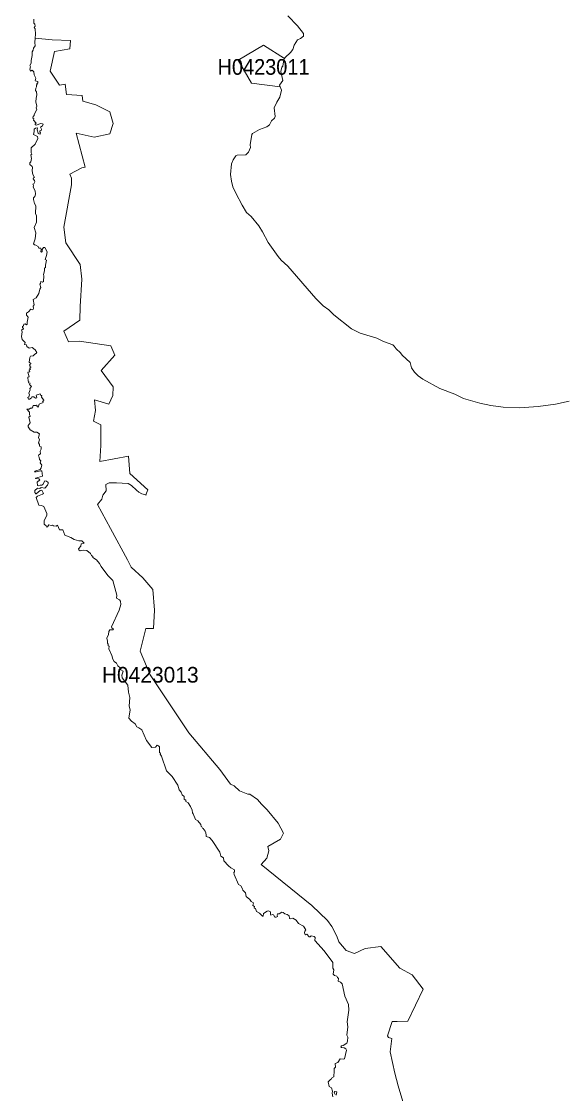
# Model space of a CAD drawing. Extents: x 369010 to 739155, y 6377141 to 6616555.
# Drawn here: x 584215 to 587671, y 6604541 to 6611374 of the extents above; entities that cross this region are included whole.
import ezdxf
from ezdxf.enums import TextEntityAlignment as Align

# ---------------------------------------------------------------- set-up
doc = ezdxf.new("R2010")
doc.units = 0
doc.header["$LTSCALE"] = 40
doc.layers.add('1', color=7, linetype='Continuous', lineweight=13)
doc.layers.add('2', color=7, linetype='Continuous')

msp = doc.modelspace()

# ---------------------------------------------------------------- linework, layer by layer
at = {"layer": '1'}
for points in [[(584294, 6611388.73), (584294.16, 6611363.73), (584300.12, 6611356.45), (584302.94, 6611345.03), (584295.32, 6611335.76), (584302.27, 6611326.16), (584304.76, 6611292.57), (584302.94, 6611267.25), (584410.84, 6611257.65), (584527.03, 6611252.68), (584524.71, 6611199.39), (584425.41, 6611182.51), (584398.76, 6611056.56), (584456.86, 6610967.02), (584493.1, 6610974.14), (584502.87, 6610908.76), (584602.17, 6610901.48), (584606.97, 6610865.24), (584689.22, 6610843.39), (584778.93, 6610797.38), (584800.61, 6610724.72), (584778.93, 6610656.87), (584679.62, 6610637.5), (584563.44, 6610661.83), (584621.53, 6610446.18), (584599.68, 6610441.38), (584524.71, 6610400.17), (584534.31, 6610376.01), (584534.31, 6610332.31), (584485.65, 6610062.38), (584497.9, 6609963.07), (584589.92, 6609825.04), (584599.52, 6609730.54), (584589.75, 6609557.26), (584587.27, 6609470.04), (584485.65, 6609399.7), (584514.62, 6609332.01), (584584.96, 6609336.81), (584785.88, 6609307.68), (584810.04, 6609247.1), (584722.99, 6609150.28), (584800.44, 6609046.18), (584797.96, 6608990.41), (584771.31, 6608934.8), (584681.77, 6608961.44), (584686.57, 6608893.59), (584674.49, 6608825.73), (584720.5, 6608803.88), (584720.5, 6608671.98), (584715.54, 6608570.36), (584897.26, 6608604.29), (584906.86, 6608492.74), (585020.73, 6608388.63), (585008.48, 6608356.2), (584982.66, 6608363.64), (584963.13, 6608373.41), (584948.4, 6608386.15), (584916.13, 6608416.6), (584896.43, 6608428.36), (584858.2, 6608432.33), (584821.96, 6608434.15), (584773.96, 6608433.15), (584754.27, 6608422.4), (584756.25, 6608382.18), (584734.74, 6608354.71), (584727.79, 6608330.21), (584700.31, 6608294.96), (584783.73, 6608143.03), (584892.3, 6607943.59), (584914.8, 6607894.94), (584989.28, 6607827.24), (585053, 6607752.6), (585063.76, 6607621.69), (585057.8, 6607505.84), (585008.81, 6607504.18), (584971.57, 6607360.03), (585036.28, 6607210.08), (585283.38, 6606840.01), (585480, 6606605.49), (585547.69, 6606512.32), (585570.7, 6606503.05), (585605.12, 6606469.62), (585657.92, 6606450.09), (585671.65, 6606450.09), (585719.82, 6606414.67), (585745.3, 6606384.38), (585782.54, 6606348.96), (585851.06, 6606264.72), (585885.49, 6606200.01), (585865.79, 6606162.77), (585785.36, 6606115.6), (585792.31, 6606088.13), (585780.56, 6606041.13), (585743.32, 6606000.91), (586066.55, 6605738.75), (586166.18, 6605644.08), (586193.65, 6605605.85), (586225.1, 6605544.12), (586238.67, 6605507.87), (586284.85, 6605451.93)], [(587706.53, 6608954), (587619.64, 6608934.8), (587508.91, 6608920.23), (587389.59, 6608911.13), (587286.81, 6608915.76), (587207.7, 6608925.86), (587136.53, 6608940.76), (587033.59, 6608970.71), (586977.65, 6608999.01), (586882.65, 6609035.26), (586774.24, 6609094.34), (586745.28, 6609115.69), (586721.94, 6609138.86), (586702.41, 6609166.5), (586693.31, 6609199.6), (586642.5, 6609247.6), (586631.25, 6609262.66), (586604.93, 6609286.82), (586592.02, 6609304.86), (586582.09, 6609313.14), (586524.17, 6609333.83), (586480.64, 6609355.34), (586374.55, 6609387.62), (586320.1, 6609415.26), (586206.07, 6609504.96), (586175.78, 6609535.25), (586137.88, 6609561.23), (586092.7, 6609608.07), (585913.12, 6609815.11), (585870.59, 6609853.34), (585852.38, 6609875.69), (585787.51, 6609964.23), (585752.59, 6610033.91), (585727.59, 6610072.47), (585679.1, 6610131.23), (585650.8, 6610156.88), (585621.84, 6610202.39), (585581.29, 6610279.52), (585563.41, 6610320.89), (585553.82, 6610356.48), (585549.02, 6610399.34), (585553.65, 6610466.37), (585564.57, 6610491.53), (585581.45, 6610517.02), (585590.06, 6610522.15), (585645.17, 6610522.97), (585662.06, 6610540.19), (585675.13, 6610570.14), (585673.47, 6610588.51), (585683.41, 6610653.23), (585688.37, 6610659.02), (585731.9, 6610686.49), (585779.23, 6610701.88), (585796.44, 6610714.46), (585809.35, 6610740.78), (585827.72, 6610757.33), (585832.69, 6610769.24), (585826.73, 6610824.52), (585842.95, 6610859.44), (585862.65, 6610891.72), (585872.25, 6610936.57), (585864.8, 6610956.59), (585682.08, 6610981.25), (585597.01, 6611127.56), (585758.38, 6611223.55), (585892.6, 6611138.98), (585895.58, 6611144.94), (585930.83, 6611175.56), (585945.73, 6611194.92), (585954.67, 6611223.88), (585974.53, 6611256.16), (585993.89, 6611264.43), (586012.59, 6611280.98), (586012.59, 6611297.53), (585975.35, 6611346.85), (585913.12, 6611410.57)], [(584302.94, 6611267.25), (584300.95, 6611240.43), (584302.27, 6611218.42), (584291.68, 6611204.19), (584291.02, 6611191.94), (584283.41, 6611180.19), (584283.74, 6611158.01), (584276.79, 6611124.42), (584276.79, 6611107.7), (584269.5, 6611094.13), (584272.81, 6611084.2), (584269.17, 6611070.46), (584272.81, 6611057.22), (584282.74, 6611062.85), (584293.67, 6611052.92), (584296.65, 6611034.22), (584307.07, 6611011.71), (584303.1, 6610995.65), (584319.65, 6610990.69), (584320.65, 6610983.41), (584314.36, 6610977.45), (584315.35, 6610971.16), (584312.04, 6610969.17), (584311.38, 6610956.76), (584306.74, 6610949.81), (584305.75, 6610934.58), (584311.05, 6610925.98), (584313.36, 6610905.62), (584308.4, 6610884.43), (584307.4, 6610861.1), (584313.36, 6610833.13), (584309.39, 6610823.86), (584313.03, 6610812.94), (584296.98, 6610780.33), (584296.65, 6610774.04), (584290.69, 6610768.58), (584288.7, 6610758.65), (584293.67, 6610753.02), (584292.68, 6610744.42), (584309.39, 6610726.71), (584302.77, 6610720.42), (584302.27, 6610714.79), (584312.04, 6610713.47), (584335.87, 6610723.4), (584348.95, 6610722.41), (584353.25, 6610718.43), (584349.94, 6610707.84), (584336.86, 6610700.56), (584342.66, 6610687.15), (584341.33, 6610679.54), (584333.55, 6610677.22), (584332.56, 6610671.6), (584336.53, 6610663.98), (584333.89, 6610656.2), (584327.93, 6610657.2), (584322.63, 6610662.99), (584315.68, 6610682.52), (584316.67, 6610695.59), (584305.42, 6610694.44), (584296.32, 6610686.82), (584297.31, 6610672.26), (584293.01, 6610652.56), (584317, 6610640.32), (584319.65, 6610627.41), (584303.76, 6610591.49), (584277.78, 6610568.16), (584277.78, 6610536.21), (584280.43, 6610529.26), (584275.79, 6610522.97), (584278.44, 6610499.64), (584275.79, 6610479.45), (584269.5, 6610473.49), (584268.18, 6610461.74), (584283.08, 6610450.48), (584286.05, 6610444.86), (584283.41, 6610421.85), (584288.04, 6610398.35), (584298.3, 6610379.98), (584291.68, 6610377), (584290.36, 6610370.38), (584299.3, 6610360.78), (584301.28, 6610352.34), (584294.33, 6610340.09), (584288.7, 6610336.12), (584292.01, 6610329.5), (584290.03, 6610318.91), (584303.43, 6610295.24), (584304.09, 6610273.23), (584300.29, 6610258), (584293.01, 6610250.39), (584292.01, 6610238.64), (584297.97, 6610213.81), (584306.08, 6610198.75), (584304.76, 6610149.6), (584312.04, 6610135.69), (584311.38, 6610094.15), (584296.32, 6610060.89), (584307.07, 6610026.3), (584303.43, 6609989.39), (584292.68, 6609957.78)], [(584502.87, 6610908.76), (584493.1, 6610974.14), (584456.86, 6610967.02), (584398.76, 6611056.56), (584425.41, 6611182.51), (584524.71, 6611199.39), (584527.03, 6611252.68), (584410.84, 6611257.65), (584302.94, 6611267.25)], [(586617.34, 6604589.66), (586594.84, 6604670.09), (586565.38, 6604807.62), (586576.13, 6604892.03), (586555.61, 6604898.98), (586548.66, 6604909.74), (586579.11, 6604999.94), (586611.39, 6605000.93), (586678.08, 6605002.42), (586777.06, 6605206.32), (586706.55, 6605297.52), (586626.61, 6605340.55), (586507.12, 6605477.75), (586406.99, 6605465.01), (586338.47, 6605434.55), (586284.85, 6605451.93), (586238.67, 6605507.87), (586225.1, 6605544.12), (586193.65, 6605605.85), (586166.18, 6605644.08), (586066.55, 6605738.75), (585743.32, 6606000.91), (585780.56, 6606041.13), (585792.31, 6606088.13), (585785.36, 6606115.6), (585865.79, 6606162.77), (585885.49, 6606200.01), (585851.06, 6606264.72), (585782.54, 6606348.96), (585745.3, 6606384.38), (585719.82, 6606414.67), (585671.65, 6606450.09), (585657.92, 6606450.09), (585605.12, 6606469.62), (585570.7, 6606503.05), (585547.69, 6606512.32), (585480, 6606605.49), (585283.38, 6606840.01), (585036.28, 6607210.08), (584971.57, 6607360.03), (585008.81, 6607504.18), (585057.8, 6607505.84), (585063.76, 6607621.69), (585053, 6607752.6), (584989.28, 6607827.24), (584914.8, 6607894.94), (584892.3, 6607943.59), (584783.73, 6608143.03), (584700.31, 6608294.96), (584727.79, 6608330.21), (584734.74, 6608354.71), (584756.25, 6608382.18), (584754.27, 6608422.4), (584773.96, 6608433.15), (584821.96, 6608434.15), (584858.2, 6608432.33), (584896.43, 6608428.36), (584916.13, 6608416.6), (584948.4, 6608386.15), (584963.13, 6608373.41), (584982.66, 6608363.64), (585008.48, 6608356.2), (585020.73, 6608388.63), (584906.86, 6608492.74), (584897.26, 6608604.29), (584715.54, 6608570.36), (584720.5, 6608671.98), (584720.5, 6608803.88), (584674.49, 6608825.73), (584686.57, 6608893.59), (584681.77, 6608961.44), (584771.31, 6608934.8), (584797.96, 6608990.41), (584800.44, 6609046.18), (584722.99, 6609150.28), (584810.04, 6609247.1), (584785.88, 6609307.68), (584584.96, 6609336.81), (584514.62, 6609332.01), (584485.65, 6609399.7), (584587.27, 6609470.04), (584589.75, 6609557.26), (584599.52, 6609730.54), (584589.92, 6609825.04), (584497.9, 6609963.07), (584485.65, 6610062.38), (584534.31, 6610332.31), (584534.31, 6610376.01), (584524.71, 6610400.17), (584599.68, 6610441.38), (584621.53, 6610446.18), (584563.44, 6610661.83), (584679.62, 6610637.5), (584778.93, 6610656.87), (584800.61, 6610724.72), (584778.93, 6610797.38), (584689.22, 6610843.39), (584606.97, 6610865.24), (584602.17, 6610901.48), (584502.87, 6610908.76)], [(584292.68, 6609957.78), (584297.64, 6609951.16), (584306.08, 6609949.17), (584321.64, 6609939.24), (584325.94, 6609930.14), (584339.84, 6609929.15), (584341.66, 6609921.53), (584339.51, 6609908.62), (584343.32, 6609904.32), (584348.28, 6609906.64), (584347.62, 6609920.54), (584355.24, 6609933.78), (584363.51, 6609933.78), (584379.56, 6609906.31), (584375.43, 6609882.97), (584365.83, 6609856.32), (584374.43, 6609851.69), (584368.48, 6609820.08), (584369.47, 6609805.18), (584362.85, 6609801.21), (584363.18, 6609783.83), (584355.57, 6609761.66), (584358.55, 6609752.06), (584356.56, 6609715.81), (584350.27, 6609713.16), (584337.86, 6609717.13), (584337.53, 6609703.73), (584332.23, 6609698.76), (584337.86, 6609677.58), (584332.23, 6609667.15), (584326.6, 6609640.01), (584308.73, 6609612.37), (584289.03, 6609602.44), (584296.32, 6609568.18), (584291.02, 6609558.75), (584292.01, 6609544.18), (584287.71, 6609535.91), (584274.47, 6609540.54), (584260.73, 6609522.34), (584248.15, 6609514.56), (584248.15, 6609502.31), (584257.42, 6609489.73), (584250.8, 6609458.12), (584252.79, 6609441.74), (584247.49, 6609440.08), (584239.55, 6609446.87), (584230.28, 6609443.72), (584229.29, 6609433.46), (584222.83, 6609429.49), (584222.17, 6609423.86), (584228.29, 6609417.24), (584225.15, 6609411.61), (584215.22, 6609408.14), (584220.52, 6609394.9), (584215.55, 6609365.27), (584219.52, 6609346.41), (584239.22, 6609327.37), (584234.91, 6609316.12), (584246.5, 6609312.81), (584250.14, 6609303.21), (584263.71, 6609291.46), (584284.07, 6609296.92), (584302.44, 6609280.2), (584312.7, 6609263.65), (584312.04, 6609260.01), (584299.63, 6609253.23), (584290.69, 6609242.97), (584273.15, 6609240.32), (584268.18, 6609232.04), (584264.54, 6609202.58), (584267.68, 6609197.78), (584275.3, 6609196.13), (584274.64, 6609191.99), (584267.35, 6609187.85), (584269.84, 6609182.89), (584266.86, 6609177.43), (584275.79, 6609172.79), (584275.46, 6609169.48), (584268.35, 6609167), (584267.68, 6609163.19), (584273.48, 6609157.4), (584265.04, 6609150.95), (584268.84, 6609141.35), (584255.44, 6609138.2), (584265.53, 6609109.4), (584256.43, 6609106.76), (584258.08, 6609080.77), (584262.39, 6609078.45), (584260.73, 6609071.83), (584271.16, 6609067.7), (584267.19, 6609059.42), (584280.1, 6609046.51), (584269.17, 6609034.93), (584271.82, 6609026.82), (584263.38, 6609005.3), (584267.52, 6608994.38), (584261.73, 6608981.97), (584255.44, 6608977.99), (584261.06, 6608966.41), (584266.36, 6608965.75)], [(584266.36, 6608965.75), (584277.78, 6608974.02), (584281.42, 6608980.64), (584293.67, 6608982.3), (584304.09, 6608973.69), (584312.37, 6608976.01), (584310.05, 6608993.05), (584334.88, 6609000.34), (584338.52, 6608990.57), (584345.31, 6608989.58), (584343.98, 6608980.31), (584358.21, 6608959.29), (584356.73, 6608954.33), (584350.1, 6608953.17), (584353.25, 6608945.72), (584327.93, 6608934.8), (584321.64, 6608916.1), (584316.67, 6608918.58), (584312.04, 6608928.84), (584307.07, 6608926.19), (584291.02, 6608926.85), (584288.37, 6608918.25), (584280.76, 6608909.48), (584272.15, 6608909.81), (584264.7, 6608902.52), (584249.48, 6608902.19), (584267.52, 6608883.66), (584266.53, 6608868.26), (584271.82, 6608857.34), (584263.05, 6608852.71), (584270.17, 6608815.14), (584257.09, 6608799.42), (584257.09, 6608790.15), (584270.83, 6608772.27), (584296.32, 6608756.22), (584313.36, 6608755.89), (584329.58, 6608744.96), (584323.29, 6608722.29), (584330.58, 6608706.73), (584324.62, 6608689.02), (584329.91, 6608677.11), (584329.91, 6608666.85), (584340.84, 6608663.54), (584340.67, 6608648.48), (584333.89, 6608634.57), (584336.2, 6608619.02), (584325.28, 6608612.89), (584324.62, 6608605.28), (584329.25, 6608597), (584331.24, 6608581.45), (584338.85, 6608574.33), (584334.55, 6608560.76), (584344.31, 6608545.53), (584340.67, 6608529.48), (584334.55, 6608519.22), (584300.62, 6608508.79), (584298.8, 6608503.66), (584310.05, 6608502.67), (584335.87, 6608509.62), (584345.64, 6608508.96), (584349.28, 6608476.02), (584304.43, 6608464.1), (584305.75, 6608461.29), (584325.94, 6608459.97), (584333.55, 6608452.35), (584314.69, 6608438.12), (584316.67, 6608417.1), (584323.96, 6608414.78), (584334.55, 6608418.76), (584344.31, 6608417.76), (584351.26, 6608422.07), (584364.83, 6608445.4), (584374.43, 6608445.07), (584384.86, 6608436.46), (584385.85, 6608428.52), (584380.89, 6608417.76), (584364.83, 6608400.22), (584340.17, 6608403.86), (584332.23, 6608396.91), (584317.34, 6608399.23), (584301.61, 6608385.49), (584299.63, 6608371.92), (584306.08, 6608362.32), (584310.05, 6608362.65), (584333.72, 6608384.5), (584345.64, 6608386.15), (584354.9, 6608365.96), (584348.95, 6608360.66), (584316.67, 6608349.24), (584308.07, 6608340.97), (584325.28, 6608291.81), (584343.65, 6608288.84), (584358.88, 6608281.55), (584377.08, 6608237.69), (584377.41, 6608228.26), (584360.2, 6608192.02), (584359.87, 6608170.17), (584373.77, 6608160.07), (584377.41, 6608151.14), (584381.55, 6608152.79)], [(584381.55, 6608152.79), (584389.16, 6608165.2), (584403.73, 6608161.4), (584413, 6608164.21), (584418.79, 6608159.41), (584436.99, 6608157.09), (584445.93, 6608162.89), (584457.35, 6608134.59), (584478.87, 6608134.25), (584492.11, 6608100.66), (584530.34, 6608085.6), (584551.36, 6608071.36), (584581.98, 6608063.42), (584600.51, 6608064.41), (584614.25, 6608049.85), (584609.28, 6608046.37), (584595.55, 6608044.39), (584592.9, 6608029.49), (584579.33, 6608012.44), (584582.14, 6608005.66), (584590.09, 6607999.37), (584610.61, 6608004.17), (584632.95, 6608001.85), (584655.96, 6607982.98), (584662.08, 6607969.58), (584669.69, 6607964.61), (584669.69, 6607957.66), (584693.03, 6607943.1), (584713.88, 6607919.76), (584723.32, 6607900.56), (584766.51, 6607842.97), (584797.79, 6607811.69), (584822.95, 6607717.35), (584821.96, 6607697.66), (584841.32, 6607686.73), (584846.29, 6607679.45), (584848.27, 6607658.1), (584839, 6607622.52), (584790.01, 6607514.77), (584792.33, 6607508.65), (584802.43, 6607499.88), (584799.78, 6607496.57), (584779.09, 6607495.91), (584773.13, 6607486.64), (584770.15, 6607466.94), (584760.22, 6607444.43), (584763.86, 6607424.74), (584762.87, 6607411.5), (584767.84, 6607405.04), (584769.16, 6607394.78), (584774.13, 6607391.47), (584771.48, 6607375.92), (584791.34, 6607332.39), (584797.96, 6607309.38), (584807.23, 6607294.98), (584820.96, 6607284.06), (584830.23, 6607267.18), (584843.64, 6607254.44), (584849.6, 6607241.53), (584863.17, 6607233.91), (584854.23, 6607207.27), (584857.54, 6607190.05), (584893.79, 6607142.89), (584897.76, 6607099.85), (584906.36, 6607066.26), (584902.39, 6607010.81), (584907.69, 6606985.82), (584899.08, 6606934.02), (584916.46, 6606914.99), (584941.29, 6606897.77), (584950.39, 6606877.58), (584964.29, 6606872.45), (584982.83, 6606858.88), (585012.78, 6606790.36), (585047.04, 6606747.17), (585070.71, 6606749.15), (585079.65, 6606760.74), (585089.25, 6606756.76), (585095.2, 6606749.81), (585095.53, 6606715.22), (585101.33, 6606709.93), (585099.34, 6606703.64), (585107.62, 6606690.4), (585139.23, 6606598.87), (585176.47, 6606560.97), (585212.05, 6606507.18), (585221.65, 6606477.56), (585233.57, 6606461.67), (585240.85, 6606443.96), (585251.61, 6606434.03), (585251.94, 6606417.98), (585262.2, 6606410.36), (585264.18, 6606401.76), (585277.75, 6606393.48), (585292.82, 6606370.15), (585302.75, 6606347.14), (585304.73, 6606329.27), (585310.03, 6606323.97), (585325.75, 6606287.4), (585340.65, 6606278.46)], [(585340.65, 6606278.46), (585358.85, 6606254.79), (585360.18, 6606243.87), (585366.13, 6606240.23), (585369.28, 6606232.45), (585373.91, 6606231.12), (585385.83, 6606214.24), (585391.13, 6606202), (585391.95, 6606186.93), (585393.77, 6606178.66), (585413.14, 6606173.36), (585431.67, 6606153.34), (585480.66, 6606078.86), (585485.63, 6606054.7), (585502.51, 6606043.77), (585506.48, 6606024.24), (585534.95, 6605991.31), (585550.34, 6605979.06), (585574.17, 6605966.48), (585574.17, 6605954.73), (585569.87, 6605949.77), (585570.86, 6605937.85), (585599.99, 6605873.14), (585614.72, 6605864.86), (585625.31, 6605845.5), (585626.31, 6605836.89), (585642.86, 6605821.01), (585647.16, 6605797.67), (585671.82, 6605777.81), (585679.76, 6605765.56), (585694.66, 6605755.8), (585690.69, 6605738.58), (585700.95, 6605733.95), (585699.29, 6605722.36), (585706.74, 6605719.72), (585713.36, 6605701.01), (585733.22, 6605691.08), (585751.76, 6605671.22), (585756.56, 6605671.89), (585759.21, 6605688.11), (585780.72, 6605703.99), (585790.65, 6605704.66), (585802.9, 6605699.03), (585802.24, 6605683.8), (585805.38, 6605678.84), (585815.31, 6605683.14), (585821.27, 6605680.16), (585830.21, 6605664.93), (585838.81, 6605664.6), (585847.42, 6605669.57), (585845.43, 6605678.18), (585848.08, 6605685.79), (585859.17, 6605686.78), (585874.4, 6605696.38), (585883.33, 6605695.39), (585893.6, 6605685.79), (585908.66, 6605682.81), (585922.23, 6605674.2), (585924.88, 6605657.49), (585930.17, 6605653.85), (585945.07, 6605658.31), (585966.09, 6605645.24), (585980.65, 6605623.72), (586013.92, 6605608.33), (586027.32, 6605584.17), (586020.87, 6605576.89), (586019.38, 6605565.14), (586023.85, 6605555.7), (586025.83, 6605553.39), (586035.27, 6605557.19), (586050, 6605539.32), (586055.62, 6605539.98), (586062.41, 6605546.27), (586081.28, 6605541.3), (586087.23, 6605534.68), (586086.57, 6605517.47), (586145.66, 6605450.94), (586200.77, 6605376.63), (586200.11, 6605340.71), (586206.73, 6605330.45), (586201.76, 6605301.16), (586210.2, 6605292.55), (586225.1, 6605288.91), (586229.73, 6605279.64), (586236.69, 6605274.68), (586234.37, 6605258.13), (586249.59, 6605251.01), (586258.86, 6605239.76), (586277.56, 6605162.46), (586299.41, 6605109.01), (586303.05, 6605073.42), (586292.79, 6604998.62), (586295.44, 6604965.85), (586290.47, 6604912.39), (586295.44, 6604900.64), (586294.11, 6604875.48), (586289.48, 6604861.91), (586266.81, 6604846.68), (586255.06, 6604844.53), (586252.08, 6604839.4)], [(586284.85, 6605451.93), (586338.47, 6605434.55), (586406.99, 6605465.01), (586507.12, 6605477.75), (586626.61, 6605340.55), (586706.55, 6605297.52), (586777.06, 6605206.32), (586678.08, 6605002.42), (586611.39, 6605000.93), (586579.11, 6604999.94), (586548.66, 6604909.74), (586555.61, 6604898.98), (586576.13, 6604892.03), (586565.38, 6604807.62), (586594.84, 6604670.09), (586617.34, 6604589.66), (586665.34, 6604426.8)], [(586252.08, 6604839.4), (586254.72, 6604835.26), (586271.61, 6604832.62), (586283.69, 6604826.33), (586286.67, 6604817.72), (586275.25, 6604762.28), (586270.28, 6604759.96), (586246.28, 6604761.61), (586231.72, 6604737.95), (586216.16, 6604732.32), (586217.16, 6604708.16), (586207.89, 6604701.54), (586209.87, 6604684.82), (586207.39, 6604647.75), (586195.14, 6604644.27), (586192.5, 6604635), (586185.21, 6604631.36), (586171.64, 6604615.47), (586176.77, 6604584.86), (586191.17, 6604577.9), (586198.12, 6604555.23), (586196.3, 6604542.49), (586199.45, 6604520.14)], [(586215.83, 6604535.7), (586209.87, 6604546.79), (586213.51, 6604554.07), (586226.09, 6604552.42), (586222.45, 6604529.74)], [(586665.34, 6604426.8), (586617.34, 6604589.66)]]:
    msp.add_lwpolyline(points, dxfattribs=at)
for points in [[(585864.8, 6610956.59), (585860.66, 6610967.52), (585882.18, 6610998.47), (585869.6, 6611055.07), (585876.22, 6611081.88), (585882.51, 6611089.82), (585888.46, 6611130.37), (585892.6, 6611138.98), (585758.38, 6611223.55), (585597.01, 6611127.56), (585682.08, 6610981.25)], [(585008.48, 6608356.2), (585010.13, 6608355.7), (585008.15, 6608355.7)]]:
    msp.add_lwpolyline(points, close=True, dxfattribs=at)

# ---------------------------------------------------------------- texts
at = {"layer": '2', "width": 0.95}
msp.add_text('H0423011', height=100, dxfattribs=at).set_placement((585758.55, 6611034.37), align=Align.CENTER)
at = {"layer": '2'}
msp.add_text('H0423013', height=100, dxfattribs=at).set_placement((585036.29, 6607160.08), align=Align.CENTER)

doc.saveas('drawing.dxf')
